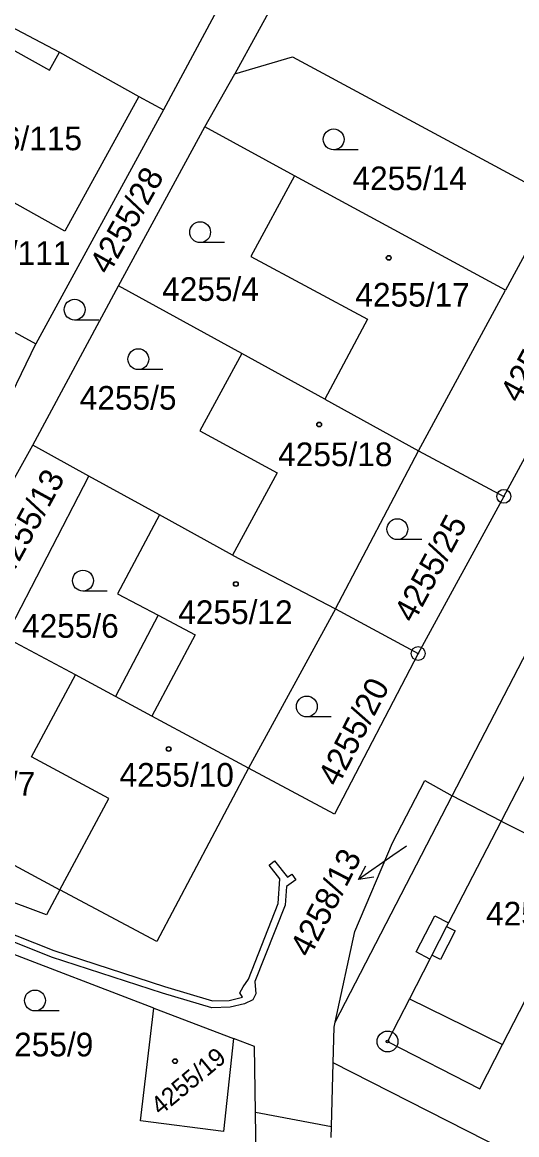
# Model space of a CAD drawing. Extents: x -593183 to -588034, y -1130415 to -1124994.
# Drawn here: x -589842.2 to -589806.7, y -1129155.7 to -1129075.7 of the extents above; entities that cross this region are included whole.
import ezdxf

# ---------------------------------------------------------------- set-up
doc = ezdxf.new("R2010")
doc.units = 0
for name, color, linetype in [('Vrstva 1', 7, 'Continuous'), ('Vrstva 16', 7, 'Continuous'), ('Vrstva 18', 7, 'Continuous'), ('Vrstva 19', 7, 'Continuous'), ('Vrstva 24', 7, 'Continuous'), ('Vrstva 25', 7, 'Continuous'), ('Vrstva 27', 7, 'Continuous'), ('Vrstva 4', 7, 'Continuous')]:
    doc.layers.add(name, color=color, linetype=linetype)

msp = doc.modelspace()

# ---------------------------------------------------------------- linework, layer by layer
at = {"layer": 'Vrstva 1'}
for p, q in [((-589826.57, -1129071.78), (-589832.08, -1129082.03)), ((-589846.29, -1129074.33), (-589839.55, -1129077.89)), ((-589844.43, -1129076.88), (-589840.27, -1129079.19)), ((-589840.27, -1129079.19), (-589839.55, -1129077.89)), ((-589839.55, -1129077.89), (-589833.84, -1129081.07)), ((-589826.95, -1129079.46), (-589822.81, -1129078.23)), ((-589822.81, -1129078.23), (-589803.93, -1129088.4)), ((-589829.1, -1129083.27), (-589826.95, -1129079.46)), ((-589833.84, -1129081.07), (-589839.17, -1129090.75)), ((-589833.84, -1129081.07), (-589832.08, -1129082.03)), ((-589832.08, -1129082.03), (-589841.25, -1129098.85)), ((-589835.3, -1129094.68), (-589829.1, -1129083.27)), ((-589822.66, -1129086.77), (-589829.1, -1129083.27)), ((-589839.17, -1129090.75), (-589845.97, -1129086.97)), ((-589822.66, -1129086.77), (-589825.79, -1129092.59)), ((-589807.5, -1129095.01), (-589822.66, -1129086.77)), ((-589803.93, -1129088.4), (-589807.5, -1129095.01)), ((-589859.18, -1129089.08), (-589841.25, -1129098.85)), ((-589807.61, -1129109.82), (-589797.81, -1129091.7)), ((-589825.79, -1129092.59), (-589817.4, -1129097.09)), ((-589841.46, -1129106.13), (-589835.3, -1129094.68)), ((-589826.44, -1129099.55), (-589835.3, -1129094.68)), ((-589813.73, -1129106.54), (-589807.5, -1129095.01)), ((-589817.4, -1129097.09), (-589820.48, -1129102.83)), ((-589845.37, -1129107.36), (-589841.25, -1129098.85)), ((-589826.44, -1129099.55), (-589829.45, -1129105.11)), ((-589820.48, -1129102.83), (-589826.44, -1129099.55)), ((-589820.48, -1129102.83), (-589813.73, -1129106.54)), ((-589829.45, -1129105.11), (-589823.89, -1129108.13)), ((-589842.89, -1129108.74), (-589841.46, -1129106.13)), ((-589837.45, -1129108.37), (-589841.46, -1129106.13)), ((-589819.71, -1129117.9), (-589813.73, -1129106.54)), ((-589813.73, -1129106.54), (-589807.61, -1129109.82)), ((-589843.43, -1129119.97), (-589837.45, -1129108.37)), ((-589832.36, -1129111.16), (-589837.45, -1129108.37)), ((-589823.89, -1129108.13), (-589827.1, -1129114.04)), ((-589807.61, -1129109.82), (-589813.76, -1129121.12)), ((-589832.36, -1129111.16), (-589835.37, -1129116.82)), ((-589827.1, -1129114.04), (-589832.36, -1129111.16)), ((-589827.1, -1129114.04), (-589819.71, -1129117.9)), ((-589835.37, -1129116.82), (-589832.45, -1129118.37)), ((-589811.32, -1129131.35), (-589803.98, -1129117.15)), ((-589819.71, -1129117.9), (-589825.95, -1129129.35)), ((-589819.71, -1129117.9), (-589813.76, -1129121.12)), ((-589832.45, -1129118.37), (-589835.52, -1129124.21)), ((-589838.4, -1129122.66), (-589843.43, -1129119.97)), ((-589813.76, -1129121.12), (-589819.78, -1129132.66)), ((-589841.57, -1129128.55), (-589838.4, -1129122.66)), ((-589835.52, -1129124.21), (-589838.4, -1129122.66)), ((-589832.9, -1129125.62), (-589835.52, -1129124.21)), ((-589825.95, -1129129.35), (-589832.9, -1129125.62)), ((-589835.99, -1129131.55), (-589841.57, -1129128.55)), ((-589825.95, -1129129.35), (-589832.55, -1129141.83)), ((-589819.78, -1129132.66), (-589825.95, -1129129.35)), ((-589815.62, -1129134.73), (-589813.28, -1129130.24)), ((-589813.28, -1129130.24), (-589811.32, -1129131.35)), ((-589839.52, -1129138.1), (-589835.99, -1129131.55)), ((-589819.73, -1129147.63), (-589811.32, -1129131.35)), ((-589807.8, -1129133.16), (-589811.32, -1129131.35)), ((-589850.18, -1129132.39), (-589839.52, -1129138.1)), ((-589807.8, -1129133.16), (-589800.39, -1129136.9)), ((-589840.48, -1129139.91), (-589856.52, -1129133.95)), ((-589818.32, -1129141.11), (-589815.62, -1129134.73)), ((-589839.52, -1129138.1), (-589840.48, -1129139.91)), ((-589832.55, -1129141.83), (-589839.52, -1129138.1)), ((-589819.73, -1129147.63), (-589818.32, -1129141.11)), ((-589832.76, -1129146.61), (-589845.5, -1129141.74)), ((-589833.72, -1129154.72), (-589832.76, -1129146.61)), ((-589832.76, -1129146.61), (-589827.04, -1129148.8)), ((-589819.8, -1129147.97), (-589819.73, -1129147.63)), ((-589819.87, -1129150.55), (-589819.8, -1129147.97)), ((-589827.04, -1129148.8), (-589827.76, -1129155.48)), ((-589825.52, -1129149.38), (-589827.04, -1129148.8)), ((-589825.45, -1129154.09), (-589825.52, -1129149.38)), ((-589819.99, -1129155.11), (-589819.87, -1129150.55)), ((-589803.02, -1129159.1), (-589819.87, -1129150.55)), ((-589825.4, -1129157.74), (-589825.45, -1129154.09)), ((-589825.45, -1129154.09), (-589819.99, -1129155.11)), ((-589827.76, -1129155.48), (-589833.72, -1129154.72)), ((-589820.01, -1129155.91), (-589819.99, -1129155.11))]:
    msp.add_line(p, q, dxfattribs=at)
msp.add_lwpolyline([(-589826.57, -1129071.78), (-589823.73, -1129073.58), (-589826.95, -1129079.46)], dxfattribs=at)
at = {"layer": 'Vrstva 16'}
msp.add_line((-589814.6, -1129134.97), (-589815.59, -1129135.65), dxfattribs=at)
at = {"layer": 'Vrstva 24'}
for centre, radius in [((-589807.61, -1129109.82), 0.5), ((-589807.61, -1129109.82), 0.0327), ((-589813.76, -1129121.12), 0.5), ((-589813.76, -1129121.12), 0.0327), ((-589815.97, -1129149.01), 0.75), ((-589815.97, -1129149.01), 0.0903)]:
    msp.add_circle(centre, radius, dxfattribs=at)
at = {"layer": 'Vrstva 25'}
for p, q in [((-589818.09, -1129084.91), (-589819.84, -1129084.91)), ((-589827.69, -1129091.58), (-589829.44, -1129091.58)), ((-589836.71, -1129097.15), (-589838.46, -1129097.15)), ((-589832.13, -1129100.71), (-589833.88, -1129100.71)), ((-589813.51, -1129112.93), (-589815.26, -1129112.93)), ((-589836.11, -1129116.63), (-589837.86, -1129116.63)), ((-589820.02, -1129125.68), (-589821.77, -1129125.68)), ((-589815.59, -1129135.65), (-589818.059, -1129137.354)), ((-589839.56, -1129146.81), (-589841.31, -1129146.81))]:
    msp.add_line(p, q, dxfattribs=at)
msp.add_lwpolyline([(-589816.952, -1129137.198), (-589818.059, -1129137.354), (-589817.52, -1129136.375)], dxfattribs=at)
for centre, radius in [((-589819.84, -1129084.16), 0.75), ((-589829.44, -1129090.83), 0.75), ((-589815.88, -1129092.68), 0.175), ((-589815.88, -1129092.68), 0.15), ((-589838.46, -1129096.4), 0.75), ((-589833.88, -1129099.96), 0.75), ((-589820.88, -1129104.66), 0.175), ((-589820.88, -1129104.66), 0.15), ((-589815.26, -1129112.18), 0.75), ((-589837.86, -1129115.88), 0.75), ((-589826.87, -1129116.12), 0.175), ((-589826.87, -1129116.12), 0.15), ((-589821.77, -1129124.93), 0.75), ((-589831.7, -1129127.98), 0.175), ((-589831.7, -1129127.98), 0.15), ((-589841.31, -1129146.06), 0.75), ((-589831.24, -1129150.42), 0.175), ((-589831.24, -1129150.42), 0.15)]:
    msp.add_circle(centre, radius, dxfattribs=at)
at = {"layer": 'Vrstva 27'}
for p, q in [((-589824.48, -1129136.33), (-589824.09, -1129136.02)), ((-589823.7, -1129137.31), (-589824.48, -1129136.33)), ((-589824.09, -1129136.02), (-589823.16, -1129137.19)), ((-589823.83, -1129139.1), (-589823.7, -1129137.31)), ((-589822.55, -1129137.38), (-589823.24, -1129137.87)), ((-589823.16, -1129137.19), (-589822.84, -1129136.97)), ((-589822.84, -1129136.97), (-589822.55, -1129137.38)), ((-589823.24, -1129137.87), (-589823.33, -1129139.22)), ((-589825.96, -1129144.52), (-589823.83, -1129139.1)), ((-589823.33, -1129139.22), (-589825.5, -1129144.7)), ((-589840.11, -1129142.94), (-589844.7, -1129141.12)), ((-589844.52, -1129140.66), (-589839.95, -1129142.46)), ((-589832.15, -1129145.54), (-589840.11, -1129142.94)), ((-589839.95, -1129142.46), (-589832.01, -1129145.06)), ((-589826.34, -1129145.08), (-589825.96, -1129144.52)), ((-589832.01, -1129145.06), (-589828.54, -1129146.09)), ((-589826.58, -1129145.51), (-589826.34, -1129145.08)), ((-589825.5, -1129144.7), (-589825.43, -1129145.58)), ((-589828.6, -1129146.59), (-589832.15, -1129145.54)), ((-589828.54, -1129146.09), (-589827.35, -1129146.05)), ((-589827.35, -1129146.05), (-589826.4, -1129145.82)), ((-589826.4, -1129145.82), (-589826.58, -1129145.51)), ((-589825.66, -1129146.01), (-589826.25, -1129146.29)), ((-589825.43, -1129145.58), (-589825.66, -1129146.01)), ((-589827.29, -1129146.55), (-589828.6, -1129146.59)), ((-589826.25, -1129146.29), (-589827.29, -1129146.55))]:
    msp.add_line(p, q, dxfattribs=at)
at = {"layer": 'Vrstva 4'}
for p, q in [((-589832.45, -1129118.37), (-589829.8, -1129119.78)), ((-589829.8, -1129119.78), (-589832.9, -1129125.62)), ((-589803.27, -1129124.39), (-589807.8, -1129133.16)), ((-589807.8, -1129133.16), (-589811.58, -1129140.48)), ((-589813.92, -1129142.57), (-589812.57, -1129139.97)), ((-589812.57, -1129139.97), (-589811.58, -1129140.48)), ((-589811.58, -1129140.48), (-589811.72, -1129140.75)), ((-589811.72, -1129140.75), (-589812.78, -1129142.8)), ((-589811.1, -1129141.06), (-589812.16, -1129143.12)), ((-589811.72, -1129140.75), (-589811.1, -1129141.06)), ((-589807.7, -1129149.23), (-589804.07, -1129142.15)), ((-589812.92, -1129143.09), (-589813.92, -1129142.57)), ((-589812.78, -1129142.8), (-589812.92, -1129143.09)), ((-589812.16, -1129143.12), (-589812.78, -1129142.8)), ((-589812.92, -1129143.09), (-589814.4, -1129145.94)), ((-589814.4, -1129145.94), (-589815.97, -1129149.01)), ((-589814.4, -1129145.94), (-589807.7, -1129149.23)), ((-589815.97, -1129149.01), (-589809.33, -1129152.41)), ((-589809.33, -1129152.41), (-589807.7, -1129149.23))]:
    msp.add_line(p, q, dxfattribs=at)

# ---------------------------------------------------------------- texts
at = {"layer": 'Vrstva 16'}
msp.add_text('4258/13', height=1.7, rotation=62.70975, dxfattribs=at).set_placement((-589821.56, -1129143.05))
at = {"layer": 'Vrstva 18'}
for s, height, rotation, p in [('4255/28', 1.7, 60.705, (-589836.01, -1129093.964)), ('4255/21', 1.7, 61.3665, (-589806.48, -1129103.19)), ('4255/13', 1.7, 61.3665, (-589843.06, -1129115.71)), ('4255/25', 1.7, 61.72407, (-589814.092, -1129118.993)), ('4255/20', 1.7, 62.70624, (-589819.55, -1129130.77)), ('4258/13', 0.01, 62.70975, (-589814.6, -1129134.97))]:
    msp.add_text(s, height=height, rotation=rotation, dxfattribs=at).set_placement(p)
for s, p in [('4255/14', (-589818.49, -1129087.81)), ('4276/111', (-589848.24, -1129093.18)), ('4255/4', (-589832.17, -1129095.77)), ('4255/5', (-589838.09, -1129103.59)), ('4255/6', (-589842.24, -1129119.99)), ('4255/7', (-589848.24, -1129131.33)), ('4255/9', (-589844.07, -1129150.08))]:
    msp.add_text(s, height=1.7, dxfattribs=at).set_placement(p)
at = {"layer": 'Vrstva 19'}
for s, p in [('4276/115', (-589847.41, -1129084.94)), ('4255/17', (-589818.28, -1129096.18)), ('4255/18', (-589823.83, -1129107.65)), ('4255/12', (-589831.01, -1129119)), ('4255/10', (-589835.23, -1129130.69)), ('4258/3', (-589808.89, -1129140.67))]:
    msp.add_text(s, height=1.7, dxfattribs=at).set_placement(p)
msp.add_text('4255/19', height=1.3, rotation=39.6963, dxfattribs=at).set_placement((-589832.3, -1129154.36))

doc.saveas('drawing.dxf')
